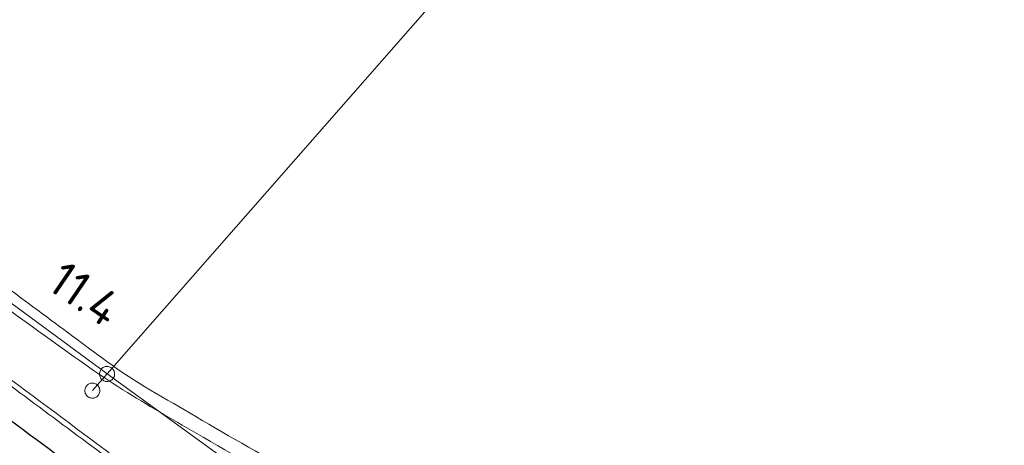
# Model space of a CAD drawing. Header units: metres. Extents: x 3425540 to 3446143, y 5432760 to 5444637.
# Tile 714 of 717: x 3444980 to 3445078, y 5435874 to 5435917. Entities that reach past the tile are written whole.
import ezdxf
from ezdxf.enums import TextEntityAlignment as Align

# ---------------------------------------------------------------- set-up
doc = ezdxf.new("R2010")
doc.units = ezdxf.units.M
for name, color, linetype, lineweight in [('B_Bestand', 9, 'Continuous', 18), ('B_Flurgrenzen', 9, 'Continuous', 18), ('B_Gleisachse', 9, 'Continuous', 25), ('B_Kilometrierung', 9, 'Continuous', 25), ('Bestand_Neu_Strecke 3443', 9, 'Continuous', 18)]:
    doc.layers.add(name, color=color, linetype=linetype, lineweight=lineweight)
doc.styles.get("Standard").update_dxf_attribs({"font": 'isocpeur.ttf'})

msp = doc.modelspace()

# ---------------------------------------------------------------- linework, layer by layer
at = {"layer": 'B_Bestand'}
for points, knots in [([(3445186.622, 5435751.676), (3445184.336, 5435753.331), (3445182.05, 5435754.985), (3445179.764, 5435756.639), (3445177.603, 5435758.203), (3445175.418, 5435759.732), (3445173.241, 5435761.272), (3445165.58, 5435766.693), (3445157.875, 5435772.036), (3445150.028, 5435777.199), (3445141.655, 5435782.708), (3445132.842, 5435787.481), (3445124.072, 5435792.317), (3445122.796, 5435793.021), (3445121.474, 5435793.634), (3445120.199, 5435794.341), (3445115.835, 5435796.764), (3445111.481, 5435799.236), (3445107.457, 5435802.184), (3445103.518, 5435805.07), (3445099.586, 5435807.963), (3445095.658, 5435810.862), (3445091.137, 5435814.198), (3445086.614, 5435817.529), (3445082.097, 5435820.87), (3445076.719, 5435824.848), (3445071.367, 5435828.863), (3445066, 5435832.856), (3445060.612, 5435836.865), (3445055.222, 5435840.868), (3445049.783, 5435844.809), (3445045.201, 5435848.129), (3445040.418, 5435851.155), (3445035.68, 5435854.248), (3445030.038, 5435857.931), (3445024.385, 5435861.592), (3445018.638, 5435865.107), (3445011.748, 5435869.321), (3445004.613, 5435873.109), (3444997.662, 5435877.222), (3444994.679, 5435878.987), (3444991.608, 5435880.632), (3444988.824, 5435882.695), (3444986.55, 5435884.381), (3444984.276, 5435886.067), (3444982.002, 5435887.752), (3444979.028, 5435889.957), (3444976.054, 5435892.161), (3444973.08, 5435894.365), (3444965.603, 5435899.906), (3444958.075, 5435905.377), (3444950.567, 5435910.876), (3444943.434, 5435916.1), (3444936.283, 5435921.294), (3444929.081, 5435926.425), (3444924.842, 5435929.445), (3444920.482, 5435932.293), (3444916.054, 5435935.026), (3444908.237, 5435939.852), (3444900.42, 5435944.677), (3444892.603, 5435949.502)], [0, 0, 0, 0, 0.023866, 0.023866, 0.023866, 0.046422, 0.046422, 0.046422, 0.125788, 0.125788, 0.125788, 0.210471, 0.210471, 0.210471, 0.222791, 0.222791, 0.222791, 0.264973, 0.264973, 0.264973, 0.306265, 0.306265, 0.306265, 0.35378, 0.35378, 0.35378, 0.41036, 0.41036, 0.41036, 0.467156, 0.467156, 0.467156, 0.514999, 0.514999, 0.514999, 0.571969, 0.571969, 0.571969, 0.640259, 0.640259, 0.640259, 0.669566, 0.669566, 0.669566, 0.693507, 0.693507, 0.693507, 0.724816, 0.724816, 0.724816, 0.803525, 0.803525, 0.803525, 0.878296, 0.878296, 0.878296, 0.922305, 0.922305, 0.922305, 1, 1, 1, 1]), ([(3444891.819, 5435947.712), (3444896.762, 5435944.811), (3444901.706, 5435941.909), (3444906.649, 5435939.007), (3444910.592, 5435936.693), (3444914.403, 5435934.163), (3444918.233, 5435931.664), (3444924.03, 5435927.881), (3444929.841, 5435924.118), (3444935.439, 5435920.048), (3444940.991, 5435916.011), (3444946.509, 5435911.931), (3444952.022, 5435907.842), (3444958.694, 5435902.893), (3444965.342, 5435897.914), (3444972.02, 5435892.972), (3444975.567, 5435890.348), (3444979.157, 5435887.784), (3444982.739, 5435885.207), (3444985.273, 5435883.384), (3444987.788, 5435881.533), (3444990.436, 5435879.877), (3444992.825, 5435878.383), (3444995.263, 5435876.978), (3444997.698, 5435875.564), (3445001.503, 5435873.354), (3445005.314, 5435871.156), (3445009.116, 5435868.942), (3445012.399, 5435867.031), (3445015.675, 5435865.105), (3445018.948, 5435863.176), (3445022.578, 5435861.037), (3445026.18, 5435858.852), (3445029.723, 5435856.569), (3445033.231, 5435854.308), (3445036.678, 5435851.96), (3445040.127, 5435849.61), (3445043.386, 5435847.39), (3445046.667, 5435845.201), (3445049.861, 5435842.887), (3445056.77, 5435837.882), (3445063.627, 5435832.81), (3445070.478, 5435827.728), (3445077.001, 5435822.89), (3445083.514, 5435818.04), (3445090.038, 5435813.204), (3445093.519, 5435810.624), (3445097.013, 5435808.063), (3445100.503, 5435805.495), (3445103.029, 5435803.637), (3445105.577, 5435801.812), (3445108.161, 5435800.029), (3445111.539, 5435797.699), (3445115.107, 5435795.667), (3445118.7, 5435793.688), (3445121.909, 5435791.921), (3445125.22, 5435790.353), (3445128.429, 5435788.587), (3445132.615, 5435786.283), (3445136.782, 5435783.949), (3445140.833, 5435781.407), (3445145.569, 5435778.436), (3445150.207, 5435775.331), (3445154.782, 5435772.125), (3445159.864, 5435768.564), (3445164.849, 5435764.868), (3445169.947, 5435761.332), (3445172.681, 5435759.436), (3445175.41, 5435757.532), (3445178.186, 5435755.697), (3445179.95, 5435754.531), (3445181.719, 5435753.372), (3445183.483, 5435752.205), (3445184.245, 5435751.702), (3445185.006, 5435751.198), (3445185.768, 5435750.694)], [0, 0, 0, 0, 0.048546, 0.048546, 0.048546, 0.087266, 0.087266, 0.087266, 0.145873, 0.145873, 0.145873, 0.204003, 0.204003, 0.204003, 0.274356, 0.274356, 0.274356, 0.311723, 0.311723, 0.311723, 0.338153, 0.338153, 0.338153, 0.361998, 0.361998, 0.361998, 0.399261, 0.399261, 0.399261, 0.431438, 0.431438, 0.431438, 0.467121, 0.467121, 0.467121, 0.502457, 0.502457, 0.502457, 0.535854, 0.535854, 0.535854, 0.608097, 0.608097, 0.608097, 0.676876, 0.676876, 0.676876, 0.71357, 0.71357, 0.71357, 0.740131, 0.740131, 0.740131, 0.774854, 0.774854, 0.774854, 0.805866, 0.805866, 0.805866, 0.846327, 0.846327, 0.846327, 0.893628, 0.893628, 0.893628, 0.946176, 0.946176, 0.946176, 0.974355, 0.974355, 0.974355, 0.992266, 0.992266, 0.992266, 1, 1, 1, 1])]:
    msp.add_open_spline(points, degree=3, knots=knots, dxfattribs=at)
at = {"layer": 'B_Flurgrenzen'}
for p, q in [((3444988.85, 5435881.455), (3445020.428, 5435917.449)), ((3444941.138, 5435916.658), (3444988.85, 5435881.455)), ((3444988.85, 5435881.455), (3444987.391, 5435879.794)), ((3444988.85, 5435881.455), (3445056.62, 5435832.463))]:
    msp.add_line(p, q, dxfattribs=at)
for points in [[(3444989.459, 5435881.018), (3444989.509, 5435881.098), (3444989.547, 5435881.18), (3444989.578, 5435881.274), (3444989.592, 5435881.365), (3444989.594, 5435881.459), (3444989.59, 5435881.556), (3444989.575, 5435881.646), (3444989.544, 5435881.734), (3444989.504, 5435881.821), (3444989.45, 5435881.896), (3444989.391, 5435881.967), (3444989.321, 5435882.032), (3444989.245, 5435882.087), (3444989.161, 5435882.132), (3444989.075, 5435882.165), (3444988.986, 5435882.192), (3444988.891, 5435882.202), (3444988.798, 5435882.204), (3444988.707, 5435882.189), (3444988.615, 5435882.161), (3444988.527, 5435882.129), (3444988.445, 5435882.086), (3444988.366, 5435882.027), (3444988.3, 5435881.965), (3444988.24, 5435881.892), (3444988.19, 5435881.811), (3444988.153, 5435881.729), (3444988.121, 5435881.635), (3444988.107, 5435881.544), (3444988.105, 5435881.45), (3444988.109, 5435881.354), (3444988.124, 5435881.263), (3444988.155, 5435881.175), (3444988.195, 5435881.088), (3444988.249, 5435881.013), (3444988.308, 5435880.942), (3444988.378, 5435880.877), (3444988.454, 5435880.822), (3444988.538, 5435880.777), (3444988.624, 5435880.744), (3444988.713, 5435880.717), (3444988.808, 5435880.707), (3444988.901, 5435880.705), (3444988.992, 5435880.72), (3444989.084, 5435880.748), (3444989.172, 5435880.78), (3444989.254, 5435880.823), (3444989.333, 5435880.883), (3444989.399, 5435880.944), (3444989.459, 5435881.018)], [(3444988.141, 5435879.786), (3444988.136, 5435879.88), (3444988.119, 5435879.969), (3444988.091, 5435880.064), (3444988.05, 5435880.147), (3444987.998, 5435880.224), (3444987.94, 5435880.302), (3444987.876, 5435880.367), (3444987.8, 5435880.421), (3444987.717, 5435880.469), (3444987.629, 5435880.5), (3444987.541, 5435880.525), (3444987.446, 5435880.537), (3444987.352, 5435880.538), (3444987.257, 5435880.528), (3444987.168, 5435880.505), (3444987.08, 5435880.476), (3444986.996, 5435880.43), (3444986.919, 5435880.378), (3444986.853, 5435880.313), (3444986.794, 5435880.237), (3444986.74, 5435880.161), (3444986.697, 5435880.079), (3444986.667, 5435879.985), (3444986.648, 5435879.896), (3444986.641, 5435879.802), (3444986.646, 5435879.707), (3444986.663, 5435879.619), (3444986.691, 5435879.524), (3444986.732, 5435879.441), (3444986.784, 5435879.363), (3444986.842, 5435879.286), (3444986.906, 5435879.22), (3444986.983, 5435879.166), (3444987.065, 5435879.118), (3444987.153, 5435879.088), (3444987.241, 5435879.063), (3444987.336, 5435879.05), (3444987.43, 5435879.049), (3444987.525, 5435879.06), (3444987.614, 5435879.083), (3444987.703, 5435879.111), (3444987.786, 5435879.158), (3444987.863, 5435879.21), (3444987.929, 5435879.274), (3444987.989, 5435879.35), (3444988.043, 5435879.426), (3444988.085, 5435879.509), (3444988.115, 5435879.603), (3444988.134, 5435879.691), (3444988.141, 5435879.786)]]:
    msp.add_lwpolyline(points, dxfattribs=at)
at = {"layer": 'B_Gleisachse'}
msp.add_open_spline([(3444963.837, 5435888.384), (3444965.172, 5435887.386), (3444966.506, 5435886.388), (3444967.841, 5435885.389), (3444971.222, 5435882.86), (3444974.605, 5435880.334), (3444977.988, 5435877.808), (3444981.371, 5435875.282), (3444984.759, 5435872.762), (3444988.149, 5435870.245), (3444991.539, 5435867.728), (3444994.931, 5435865.215), (3444998.333, 5435862.714), (3444999.676, 5435861.727), (3445001.019, 5435860.74), (3445002.362, 5435859.752)], degree=3, knots=[0, 0, 0, 0, 0.104171, 0.104171, 0.104171, 0.368052, 0.368052, 0.368052, 0.631942, 0.631942, 0.631942, 0.89582, 0.89582, 0.89582, 1, 1, 1, 1], dxfattribs=at)
at = {"layer": 'Bestand_Neu_Strecke 3443'}
for points, knots in [([(3444965.484, 5435890.586), (3444970.546, 5435886.8), (3444975.609, 5435883.014), (3444985.739, 5435875.458), (3444990.809, 5435871.687), (3444997.788, 5435866.529), (3444999.689, 5435865.13), (3445002.394, 5435863.142), (3445003.193, 5435862.555), (3445003.991, 5435861.968)], [0, 0, 0, 0, 0.395117, 0.395117, 0.790234, 0.790234, 0.938097, 0.938097, 1, 1, 1, 1]), ([(3444965.784, 5435890.987), (3444969.595, 5435888.136), (3444973.404, 5435885.287), (3444981.03, 5435879.593), (3444984.841, 5435876.751), (3444992.478, 5435871.078), (3444996.297, 5435868.245), (3445001.509, 5435864.413), (3445002.899, 5435863.391), (3445004.287, 5435862.371)], [0, 0, 0, 0, 0.29745, 0.29745, 0.594901, 0.594901, 0.892351, 0.892351, 1, 1, 1, 1])]:
    msp.add_open_spline(points, degree=3, knots=knots, dxfattribs=at)

# ---------------------------------------------------------------- texts
at = {"layer": 'B_Kilometrierung'}
msp.add_text('11.4', height=3.499, rotation=325.68078, dxfattribs=at).set_placement((3444986.668, 5435889.425), align=Align.MIDDLE)

doc.saveas('drawing.dxf')
